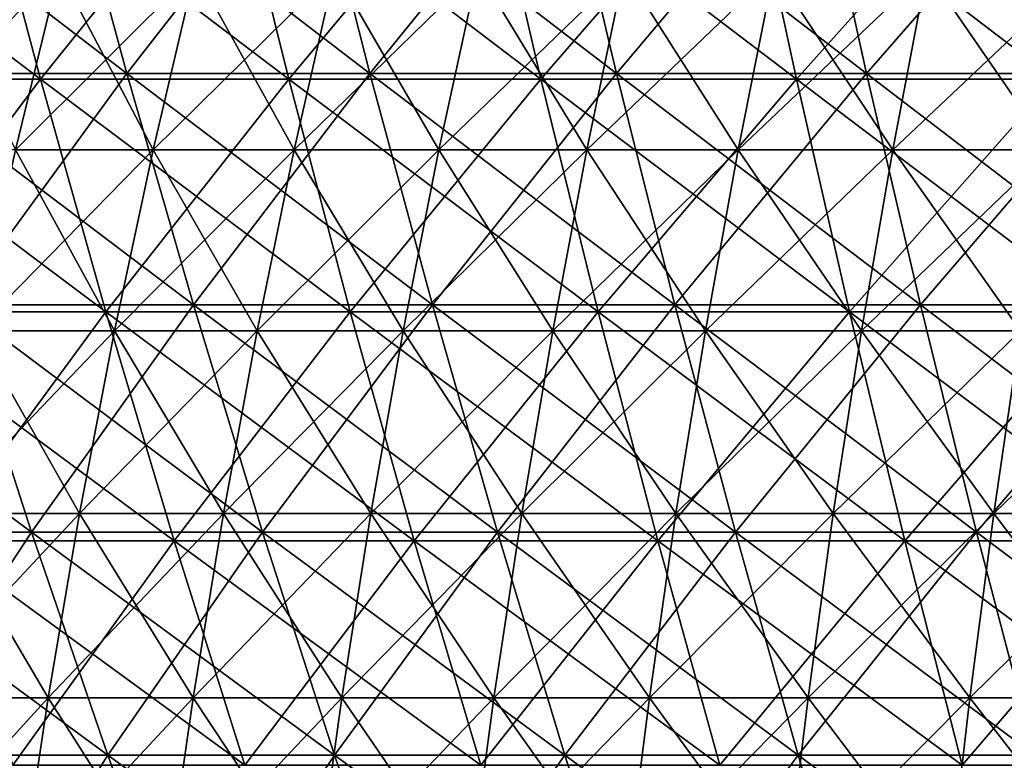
# Model space of a CAD drawing. Header units: millimetres. Extents: x -125 to 125, y -45 to 4025.
# Tile 346 of 656: x -47.73 to -36.01, y 3951.51 to 3960.33. Entities that reach past the tile are written whole.
import ezdxf

# ---------------------------------------------------------------- set-up
doc = ezdxf.new("R2010")
doc.units = ezdxf.units.MM
doc.header["$LTSCALE"] = 6.999206
for name, color, linetype in [('21', 7, 'CONTINUOUS'), ('22', 7, 'CONTINUOUS'), ('23', 7, 'CONTINUOUS'), ('24', 7, 'CONTINUOUS'), ('26', 7, 'CONTINUOUS'), ('27', 7, 'CONTINUOUS')]:
    doc.layers.add(name, color=color, linetype=linetype)

msp = doc.modelspace()

# ---------------------------------------------------------------- linework, layer by layer
at = {"layer": '21', "color": 7, "linetype": 'CONTINUOUS'}
for points in [[(-50.402, 3959.619, 93.861), (-47.488, 3959.619, 95.369), (-51.196, 3962.434, 95.339), (-50.402, 3959.619, 93.861)], [(-51.196, 3962.434, 95.339), (-47.488, 3959.619, 95.369), (-48.235, 3962.434, 96.87), (-51.196, 3962.434, 95.339)], [(-47.488, 3959.619, 95.369), (-44.529, 3959.619, 96.786), (-48.235, 3962.434, 96.87), (-47.488, 3959.619, 95.369)], [(-48.235, 3962.434, 96.87), (-44.529, 3959.619, 96.786), (-45.229, 3962.434, 98.309), (-48.235, 3962.434, 96.87)], [(-44.529, 3959.619, 96.786), (-41.527, 3959.619, 98.111), (-45.229, 3962.434, 98.309), (-44.529, 3959.619, 96.786)], [(-45.229, 3962.434, 98.309), (-41.527, 3959.619, 98.111), (-42.181, 3962.434, 99.656), (-45.229, 3962.434, 98.309)], [(-41.527, 3959.619, 98.111), (-38.486, 3959.619, 99.344), (-42.181, 3962.434, 99.656), (-41.527, 3959.619, 98.111)], [(-42.181, 3962.434, 99.656), (-38.486, 3959.619, 99.344), (-39.092, 3962.434, 100.907), (-42.181, 3962.434, 99.656)], [(-38.486, 3959.619, 99.344), (-35.408, 3959.619, 100.482), (-39.092, 3962.434, 100.907), (-38.486, 3959.619, 99.344)], [(-39.092, 3962.434, 100.907), (-35.408, 3959.619, 100.482), (-35.966, 3962.434, 102.063), (-39.092, 3962.434, 100.907)], [(-49.574, 3956.849, 92.319), (-46.708, 3956.849, 93.802), (-50.402, 3959.619, 93.861), (-49.574, 3956.849, 92.319)], [(-50.402, 3959.619, 93.861), (-46.708, 3956.849, 93.802), (-47.488, 3959.619, 95.369), (-50.402, 3959.619, 93.861)], [(-46.708, 3956.849, 93.802), (-43.797, 3956.849, 95.196), (-47.488, 3959.619, 95.369), (-46.708, 3956.849, 93.802)], [(-47.488, 3959.619, 95.369), (-43.797, 3956.849, 95.196), (-44.529, 3959.619, 96.786), (-47.488, 3959.619, 95.369)], [(-43.797, 3956.849, 95.196), (-40.845, 3956.849, 96.5), (-44.529, 3959.619, 96.786), (-43.797, 3956.849, 95.196)], [(-44.529, 3959.619, 96.786), (-40.845, 3956.849, 96.5), (-41.527, 3959.619, 98.111), (-44.529, 3959.619, 96.786)], [(-40.845, 3956.849, 96.5), (-37.854, 3956.849, 97.712), (-41.527, 3959.619, 98.111), (-40.845, 3956.849, 96.5)], [(-41.527, 3959.619, 98.111), (-37.854, 3956.849, 97.712), (-38.486, 3959.619, 99.344), (-41.527, 3959.619, 98.111)], [(-37.854, 3956.849, 97.712), (-34.827, 3956.849, 98.831), (-38.486, 3959.619, 99.344), (-37.854, 3956.849, 97.712)], [(-38.486, 3959.619, 99.344), (-34.827, 3956.849, 98.831), (-35.408, 3959.619, 100.482), (-38.486, 3959.619, 99.344)], [(-48.712, 3954.126, 90.714), (-45.896, 3954.126, 92.171), (-49.574, 3956.849, 92.319), (-48.712, 3954.126, 90.714)], [(-49.574, 3956.849, 92.319), (-45.896, 3954.126, 92.171), (-46.708, 3956.849, 93.802), (-49.574, 3956.849, 92.319)], [(-45.896, 3954.126, 92.171), (-43.036, 3954.126, 93.541), (-46.708, 3956.849, 93.802), (-45.896, 3954.126, 92.171)], [(-46.708, 3956.849, 93.802), (-43.036, 3954.126, 93.541), (-43.797, 3956.849, 95.196), (-46.708, 3956.849, 93.802)], [(-43.036, 3954.126, 93.541), (-40.135, 3954.126, 94.822), (-43.797, 3956.849, 95.196), (-43.036, 3954.126, 93.541)], [(-43.797, 3956.849, 95.196), (-40.135, 3954.126, 94.822), (-40.845, 3956.849, 96.5), (-43.797, 3956.849, 95.196)], [(-40.135, 3954.126, 94.822), (-37.195, 3954.126, 96.012), (-40.845, 3956.849, 96.5), (-40.135, 3954.126, 94.822)], [(-40.845, 3956.849, 96.5), (-37.195, 3954.126, 96.012), (-37.854, 3956.849, 97.712), (-40.845, 3956.849, 96.5)], [(-37.195, 3954.126, 96.012), (-34.221, 3954.126, 97.112), (-37.854, 3956.849, 97.712), (-37.195, 3954.126, 96.012)], [(-37.854, 3956.849, 97.712), (-34.221, 3954.126, 97.112), (-34.827, 3956.849, 98.831), (-37.854, 3956.849, 97.712)], [(-47.817, 3951.452, 89.046), (-45.052, 3951.452, 90.476), (-48.712, 3954.126, 90.714), (-47.817, 3951.452, 89.046)], [(-48.712, 3954.126, 90.714), (-45.052, 3951.452, 90.476), (-45.896, 3954.126, 92.171), (-48.712, 3954.126, 90.714)], [(-45.052, 3951.452, 90.476), (-42.244, 3951.452, 91.821), (-45.896, 3954.126, 92.171), (-45.052, 3951.452, 90.476)], [(-45.896, 3954.126, 92.171), (-42.244, 3951.452, 91.821), (-43.036, 3954.126, 93.541), (-45.896, 3954.126, 92.171)], [(-42.244, 3951.452, 91.821), (-39.397, 3951.452, 93.078), (-43.036, 3954.126, 93.541), (-42.244, 3951.452, 91.821)], [(-43.036, 3954.126, 93.541), (-39.397, 3951.452, 93.078), (-40.135, 3954.126, 94.822), (-43.036, 3954.126, 93.541)], [(-39.397, 3951.452, 93.078), (-36.512, 3951.452, 94.247), (-40.135, 3954.126, 94.822), (-39.397, 3951.452, 93.078)], [(-40.135, 3954.126, 94.822), (-36.512, 3951.452, 94.247), (-37.195, 3954.126, 96.012), (-40.135, 3954.126, 94.822)], [(-36.512, 3951.452, 94.247), (-33.592, 3951.452, 95.327), (-37.195, 3954.126, 96.012), (-36.512, 3951.452, 94.247)], [(-37.195, 3954.126, 96.012), (-33.592, 3951.452, 95.327), (-34.221, 3954.126, 97.112), (-37.195, 3954.126, 96.012)]]:
    msp.add_3dface(points, dxfattribs=at)
at = {"layer": '22', "color": 7, "linetype": 'CONTINUOUS'}
for points in [[(-47.488, 3959.619, -95.369), (-50.402, 3959.619, -93.861), (-48.235, 3962.434, -96.87), (-47.488, 3959.619, -95.369)], [(-45.229, 3962.434, -98.309), (-47.488, 3959.619, -95.369), (-48.235, 3962.434, -96.87), (-45.229, 3962.434, -98.309)], [(-44.529, 3959.619, -96.786), (-47.488, 3959.619, -95.369), (-45.229, 3962.434, -98.309), (-44.529, 3959.619, -96.786)], [(-42.181, 3962.434, -99.656), (-44.529, 3959.619, -96.786), (-45.229, 3962.434, -98.309), (-42.181, 3962.434, -99.656)], [(-41.527, 3959.619, -98.111), (-44.529, 3959.619, -96.786), (-42.181, 3962.434, -99.656), (-41.527, 3959.619, -98.111)], [(-39.092, 3962.434, -100.907), (-41.527, 3959.619, -98.111), (-42.181, 3962.434, -99.656), (-39.092, 3962.434, -100.907)], [(-38.486, 3959.619, -99.344), (-41.527, 3959.619, -98.111), (-39.092, 3962.434, -100.907), (-38.486, 3959.619, -99.344)], [(-35.966, 3962.434, -102.063), (-38.486, 3959.619, -99.344), (-39.092, 3962.434, -100.907), (-35.966, 3962.434, -102.063)], [(-35.408, 3959.619, -100.482), (-38.486, 3959.619, -99.344), (-35.966, 3962.434, -102.063), (-35.408, 3959.619, -100.482)], [(-47.488, 3959.619, -95.369), (-49.574, 3956.849, -92.319), (-50.402, 3959.619, -93.861), (-47.488, 3959.619, -95.369)], [(-46.708, 3956.849, -93.802), (-49.574, 3956.849, -92.319), (-47.488, 3959.619, -95.369), (-46.708, 3956.849, -93.802)], [(-44.529, 3959.619, -96.786), (-46.708, 3956.849, -93.802), (-47.488, 3959.619, -95.369), (-44.529, 3959.619, -96.786)], [(-43.797, 3956.849, -95.196), (-46.708, 3956.849, -93.802), (-44.529, 3959.619, -96.786), (-43.797, 3956.849, -95.196)], [(-41.527, 3959.619, -98.111), (-43.797, 3956.849, -95.196), (-44.529, 3959.619, -96.786), (-41.527, 3959.619, -98.111)], [(-40.845, 3956.849, -96.5), (-43.797, 3956.849, -95.196), (-41.527, 3959.619, -98.111), (-40.845, 3956.849, -96.5)], [(-38.486, 3959.619, -99.344), (-40.845, 3956.849, -96.5), (-41.527, 3959.619, -98.111), (-38.486, 3959.619, -99.344)], [(-37.854, 3956.849, -97.712), (-40.845, 3956.849, -96.5), (-38.486, 3959.619, -99.344), (-37.854, 3956.849, -97.712)], [(-35.408, 3959.619, -100.482), (-37.854, 3956.849, -97.712), (-38.486, 3959.619, -99.344), (-35.408, 3959.619, -100.482)], [(-34.827, 3956.849, -98.831), (-37.854, 3956.849, -97.712), (-35.408, 3959.619, -100.482), (-34.827, 3956.849, -98.831)], [(-46.708, 3956.849, -93.802), (-48.712, 3954.126, -90.714), (-49.574, 3956.849, -92.319), (-46.708, 3956.849, -93.802)], [(-45.896, 3954.126, -92.171), (-48.712, 3954.126, -90.714), (-46.708, 3956.849, -93.802), (-45.896, 3954.126, -92.171)], [(-43.797, 3956.849, -95.196), (-45.896, 3954.126, -92.171), (-46.708, 3956.849, -93.802), (-43.797, 3956.849, -95.196)], [(-43.036, 3954.126, -93.541), (-45.896, 3954.126, -92.171), (-43.797, 3956.849, -95.196), (-43.036, 3954.126, -93.541)], [(-40.845, 3956.849, -96.5), (-43.036, 3954.126, -93.541), (-43.797, 3956.849, -95.196), (-40.845, 3956.849, -96.5)], [(-40.135, 3954.126, -94.822), (-43.036, 3954.126, -93.541), (-40.845, 3956.849, -96.5), (-40.135, 3954.126, -94.822)], [(-37.854, 3956.849, -97.712), (-40.135, 3954.126, -94.822), (-40.845, 3956.849, -96.5), (-37.854, 3956.849, -97.712)], [(-37.195, 3954.126, -96.012), (-40.135, 3954.126, -94.822), (-37.854, 3956.849, -97.712), (-37.195, 3954.126, -96.012)], [(-34.827, 3956.849, -98.831), (-37.195, 3954.126, -96.012), (-37.854, 3956.849, -97.712), (-34.827, 3956.849, -98.831)], [(-34.221, 3954.126, -97.112), (-37.195, 3954.126, -96.012), (-34.827, 3956.849, -98.831), (-34.221, 3954.126, -97.112)], [(-45.896, 3954.126, -92.171), (-47.817, 3951.452, -89.046), (-48.712, 3954.126, -90.714), (-45.896, 3954.126, -92.171)], [(-45.052, 3951.452, -90.476), (-47.817, 3951.452, -89.046), (-45.896, 3954.126, -92.171), (-45.052, 3951.452, -90.476)], [(-43.036, 3954.126, -93.541), (-45.052, 3951.452, -90.476), (-45.896, 3954.126, -92.171), (-43.036, 3954.126, -93.541)], [(-42.244, 3951.452, -91.821), (-45.052, 3951.452, -90.476), (-43.036, 3954.126, -93.541), (-42.244, 3951.452, -91.821)], [(-40.135, 3954.126, -94.822), (-42.244, 3951.452, -91.821), (-43.036, 3954.126, -93.541), (-40.135, 3954.126, -94.822)], [(-39.397, 3951.452, -93.078), (-42.244, 3951.452, -91.821), (-40.135, 3954.126, -94.822), (-39.397, 3951.452, -93.078)], [(-37.195, 3954.126, -96.012), (-39.397, 3951.452, -93.078), (-40.135, 3954.126, -94.822), (-37.195, 3954.126, -96.012)], [(-36.512, 3951.452, -94.247), (-39.397, 3951.452, -93.078), (-37.195, 3954.126, -96.012), (-36.512, 3951.452, -94.247)], [(-34.221, 3954.126, -97.112), (-36.512, 3951.452, -94.247), (-37.195, 3954.126, -96.012), (-34.221, 3954.126, -97.112)], [(-33.592, 3951.452, -95.327), (-36.512, 3951.452, -94.247), (-34.221, 3954.126, -97.112), (-33.592, 3951.452, -95.327)]]:
    msp.add_3dface(points, dxfattribs=at)
at = {"layer": '23', "color": 7, "linetype": 'CONTINUOUS'}
for points in [[(-49.309, 3959.688, -91.826), (-46.458, 3959.688, -93.301), (-50.115, 3962.489, -93.327), (-49.309, 3959.688, -91.826)], [(-50.115, 3962.489, -93.327), (-46.458, 3959.688, -93.301), (-47.218, 3962.489, -94.826), (-50.115, 3962.489, -93.327)], [(-46.458, 3959.688, -93.301), (-43.563, 3959.688, -94.687), (-47.218, 3962.489, -94.826), (-46.458, 3959.688, -93.301)], [(-47.218, 3962.489, -94.826), (-43.563, 3959.688, -94.687), (-44.275, 3962.489, -96.235), (-47.218, 3962.489, -94.826)], [(-43.563, 3959.688, -94.687), (-40.626, 3959.688, -95.984), (-44.275, 3962.489, -96.235), (-43.563, 3959.688, -94.687)], [(-44.275, 3962.489, -96.235), (-40.626, 3959.688, -95.984), (-41.291, 3962.489, -97.553), (-44.275, 3962.489, -96.235)], [(-40.626, 3959.688, -95.984), (-37.651, 3959.688, -97.189), (-41.291, 3962.489, -97.553), (-40.626, 3959.688, -95.984)], [(-41.291, 3962.489, -97.553), (-37.651, 3959.688, -97.189), (-38.267, 3962.489, -98.778), (-41.291, 3962.489, -97.553)], [(-37.651, 3959.688, -97.189), (-34.641, 3959.688, -98.303), (-38.267, 3962.489, -98.778), (-37.651, 3959.688, -97.189)], [(-38.267, 3962.489, -98.778), (-34.641, 3959.688, -98.303), (-35.207, 3962.489, -99.91), (-38.267, 3962.489, -98.778)], [(-48.468, 3956.933, -90.259), (-45.666, 3956.933, -91.709), (-49.309, 3959.688, -91.826), (-48.468, 3956.933, -90.259)], [(-49.309, 3959.688, -91.826), (-45.666, 3956.933, -91.709), (-46.458, 3959.688, -93.301), (-49.309, 3959.688, -91.826)], [(-45.666, 3956.933, -91.709), (-42.82, 3956.933, -93.072), (-46.458, 3959.688, -93.301), (-45.666, 3956.933, -91.709)], [(-46.458, 3959.688, -93.301), (-42.82, 3956.933, -93.072), (-43.563, 3959.688, -94.687), (-46.458, 3959.688, -93.301)], [(-42.82, 3956.933, -93.072), (-39.933, 3956.933, -94.346), (-43.563, 3959.688, -94.687), (-42.82, 3956.933, -93.072)], [(-43.563, 3959.688, -94.687), (-39.933, 3956.933, -94.346), (-40.626, 3959.688, -95.984), (-43.563, 3959.688, -94.687)], [(-39.933, 3956.933, -94.346), (-37.009, 3956.933, -95.531), (-40.626, 3959.688, -95.984), (-39.933, 3956.933, -94.346)], [(-40.626, 3959.688, -95.984), (-37.009, 3956.933, -95.531), (-37.651, 3959.688, -97.189), (-40.626, 3959.688, -95.984)], [(-37.009, 3956.933, -95.531), (-34.05, 3956.933, -96.626), (-37.651, 3959.688, -97.189), (-37.009, 3956.933, -95.531)], [(-37.651, 3959.688, -97.189), (-34.05, 3956.933, -96.626), (-34.641, 3959.688, -98.303), (-37.651, 3959.688, -97.189)], [(-50.3, 3954.227, -87.121), (-47.593, 3954.227, -88.629), (-51.225, 3956.933, -88.724), (-50.3, 3954.227, -87.121)], [(-51.225, 3956.933, -88.724), (-47.593, 3954.227, -88.629), (-48.468, 3956.933, -90.259), (-51.225, 3956.933, -88.724)], [(-47.593, 3954.227, -88.629), (-44.841, 3954.227, -90.053), (-48.468, 3956.933, -90.259), (-47.593, 3954.227, -88.629)], [(-48.468, 3956.933, -90.259), (-44.841, 3954.227, -90.053), (-45.666, 3956.933, -91.709), (-48.468, 3956.933, -90.259)], [(-44.841, 3954.227, -90.053), (-42.046, 3954.227, -91.391), (-45.666, 3956.933, -91.709), (-44.841, 3954.227, -90.053)], [(-45.666, 3956.933, -91.709), (-42.046, 3954.227, -91.391), (-42.82, 3956.933, -93.072), (-45.666, 3956.933, -91.709)], [(-42.046, 3954.227, -91.391), (-39.212, 3954.227, -92.642), (-42.82, 3956.933, -93.072), (-42.046, 3954.227, -91.391)], [(-42.82, 3956.933, -93.072), (-39.212, 3954.227, -92.642), (-39.933, 3956.933, -94.346), (-42.82, 3956.933, -93.072)], [(-39.212, 3954.227, -92.642), (-36.341, 3954.227, -93.806), (-39.933, 3956.933, -94.346), (-39.212, 3954.227, -92.642)], [(-39.933, 3956.933, -94.346), (-36.341, 3954.227, -93.806), (-37.009, 3956.933, -95.531), (-39.933, 3956.933, -94.346)], [(-36.341, 3954.227, -93.806), (-33.435, 3954.227, -94.88), (-37.009, 3956.933, -95.531), (-36.341, 3954.227, -93.806)], [(-37.009, 3956.933, -95.531), (-33.435, 3954.227, -94.88), (-34.05, 3956.933, -96.626), (-37.009, 3956.933, -95.531)], [(-49.338, 3951.571, -85.457), (-46.683, 3951.571, -86.936), (-50.3, 3954.227, -87.121), (-49.338, 3951.571, -85.457)], [(-50.3, 3954.227, -87.121), (-46.683, 3951.571, -86.936), (-47.593, 3954.227, -88.629), (-50.3, 3954.227, -87.121)], [(-46.683, 3951.571, -86.936), (-43.984, 3951.571, -88.332), (-47.593, 3954.227, -88.629), (-46.683, 3951.571, -86.936)], [(-47.593, 3954.227, -88.629), (-43.984, 3951.571, -88.332), (-44.841, 3954.227, -90.053), (-47.593, 3954.227, -88.629)], [(-43.984, 3951.571, -88.332), (-41.243, 3951.571, -89.645), (-44.841, 3954.227, -90.053), (-43.984, 3951.571, -88.332)], [(-44.841, 3954.227, -90.053), (-41.243, 3951.571, -89.645), (-42.046, 3954.227, -91.391), (-44.841, 3954.227, -90.053)], [(-41.243, 3951.571, -89.645), (-38.463, 3951.571, -90.872), (-42.046, 3954.227, -91.391), (-41.243, 3951.571, -89.645)], [(-42.046, 3954.227, -91.391), (-38.463, 3951.571, -90.872), (-39.212, 3954.227, -92.642), (-42.046, 3954.227, -91.391)], [(-38.463, 3951.571, -90.872), (-35.646, 3951.571, -92.013), (-39.212, 3954.227, -92.642), (-38.463, 3951.571, -90.872)], [(-39.212, 3954.227, -92.642), (-35.646, 3951.571, -92.013), (-36.341, 3954.227, -93.806), (-39.212, 3954.227, -92.642)], [(-35.646, 3951.571, -92.013), (-32.796, 3951.571, -93.068), (-36.341, 3954.227, -93.806), (-35.646, 3951.571, -92.013)], [(-36.341, 3954.227, -93.806), (-32.796, 3951.571, -93.068), (-33.435, 3954.227, -94.88), (-36.341, 3954.227, -93.806)], [(-48.342, 3948.967, -83.731), (-45.741, 3948.967, -85.18), (-49.338, 3951.571, -85.457), (-48.342, 3948.967, -83.731)], [(-49.338, 3951.571, -85.457), (-45.741, 3948.967, -85.18), (-46.683, 3951.571, -86.936), (-49.338, 3951.571, -85.457)], [(-45.741, 3948.967, -85.18), (-43.096, 3948.967, -86.549), (-46.683, 3951.571, -86.936), (-45.741, 3948.967, -85.18)], [(-46.683, 3951.571, -86.936), (-43.096, 3948.967, -86.549), (-43.984, 3951.571, -88.332), (-46.683, 3951.571, -86.936)], [(-43.096, 3948.967, -86.549), (-40.41, 3948.967, -87.835), (-43.984, 3951.571, -88.332), (-43.096, 3948.967, -86.549)], [(-43.984, 3951.571, -88.332), (-40.41, 3948.967, -87.835), (-41.243, 3951.571, -89.645), (-43.984, 3951.571, -88.332)], [(-40.41, 3948.967, -87.835), (-37.686, 3948.967, -89.037), (-41.243, 3951.571, -89.645), (-40.41, 3948.967, -87.835)], [(-41.243, 3951.571, -89.645), (-37.686, 3948.967, -89.037), (-38.463, 3951.571, -90.872), (-41.243, 3951.571, -89.645)], [(-37.686, 3948.967, -89.037), (-34.927, 3948.967, -90.156), (-38.463, 3951.571, -90.872), (-37.686, 3948.967, -89.037)], [(-38.463, 3951.571, -90.872), (-34.927, 3948.967, -90.156), (-35.646, 3951.571, -92.013), (-38.463, 3951.571, -90.872)]]:
    msp.add_3dface(points, dxfattribs=at)
at = {"layer": '24', "color": 7, "linetype": 'CONTINUOUS'}
for points in [[(-47.218, 3962.489, 94.826), (-49.309, 3959.688, 91.826), (-50.115, 3962.489, 93.327), (-47.218, 3962.489, 94.826)], [(-46.458, 3959.688, 93.301), (-49.309, 3959.688, 91.826), (-47.218, 3962.489, 94.826), (-46.458, 3959.688, 93.301)], [(-44.275, 3962.489, 96.235), (-46.458, 3959.688, 93.301), (-47.218, 3962.489, 94.826), (-44.275, 3962.489, 96.235)], [(-43.563, 3959.688, 94.687), (-46.458, 3959.688, 93.301), (-44.275, 3962.489, 96.235), (-43.563, 3959.688, 94.687)], [(-41.291, 3962.489, 97.553), (-43.563, 3959.688, 94.687), (-44.275, 3962.489, 96.235), (-41.291, 3962.489, 97.553)], [(-40.626, 3959.688, 95.984), (-43.563, 3959.688, 94.687), (-41.291, 3962.489, 97.553), (-40.626, 3959.688, 95.984)], [(-38.267, 3962.489, 98.778), (-40.626, 3959.688, 95.984), (-41.291, 3962.489, 97.553), (-38.267, 3962.489, 98.778)], [(-37.651, 3959.688, 97.189), (-40.626, 3959.688, 95.984), (-38.267, 3962.489, 98.778), (-37.651, 3959.688, 97.189)], [(-35.207, 3962.489, 99.91), (-37.651, 3959.688, 97.189), (-38.267, 3962.489, 98.778), (-35.207, 3962.489, 99.91)], [(-34.641, 3959.688, 98.303), (-37.651, 3959.688, 97.189), (-35.207, 3962.489, 99.91), (-34.641, 3959.688, 98.303)], [(-46.458, 3959.688, 93.301), (-48.468, 3956.933, 90.259), (-49.309, 3959.688, 91.826), (-46.458, 3959.688, 93.301)], [(-45.666, 3956.933, 91.709), (-48.468, 3956.933, 90.259), (-46.458, 3959.688, 93.301), (-45.666, 3956.933, 91.709)], [(-43.563, 3959.688, 94.687), (-45.666, 3956.933, 91.709), (-46.458, 3959.688, 93.301), (-43.563, 3959.688, 94.687)], [(-42.82, 3956.933, 93.072), (-45.666, 3956.933, 91.709), (-43.563, 3959.688, 94.687), (-42.82, 3956.933, 93.072)], [(-40.626, 3959.688, 95.984), (-42.82, 3956.933, 93.072), (-43.563, 3959.688, 94.687), (-40.626, 3959.688, 95.984)], [(-39.933, 3956.933, 94.346), (-42.82, 3956.933, 93.072), (-40.626, 3959.688, 95.984), (-39.933, 3956.933, 94.346)], [(-37.651, 3959.688, 97.189), (-39.933, 3956.933, 94.346), (-40.626, 3959.688, 95.984), (-37.651, 3959.688, 97.189)], [(-37.009, 3956.933, 95.531), (-39.933, 3956.933, 94.346), (-37.651, 3959.688, 97.189), (-37.009, 3956.933, 95.531)], [(-34.641, 3959.688, 98.303), (-37.009, 3956.933, 95.531), (-37.651, 3959.688, 97.189), (-34.641, 3959.688, 98.303)], [(-34.05, 3956.933, 96.626), (-37.009, 3956.933, 95.531), (-34.641, 3959.688, 98.303), (-34.05, 3956.933, 96.626)], [(-47.593, 3954.227, 88.629), (-50.3, 3954.227, 87.121), (-48.468, 3956.933, 90.259), (-47.593, 3954.227, 88.629)], [(-45.666, 3956.933, 91.709), (-47.593, 3954.227, 88.629), (-48.468, 3956.933, 90.259), (-45.666, 3956.933, 91.709)], [(-44.841, 3954.227, 90.053), (-47.593, 3954.227, 88.629), (-45.666, 3956.933, 91.709), (-44.841, 3954.227, 90.053)], [(-42.82, 3956.933, 93.072), (-44.841, 3954.227, 90.053), (-45.666, 3956.933, 91.709), (-42.82, 3956.933, 93.072)], [(-42.046, 3954.227, 91.391), (-44.841, 3954.227, 90.053), (-42.82, 3956.933, 93.072), (-42.046, 3954.227, 91.391)], [(-39.933, 3956.933, 94.346), (-42.046, 3954.227, 91.391), (-42.82, 3956.933, 93.072), (-39.933, 3956.933, 94.346)], [(-39.212, 3954.227, 92.642), (-42.046, 3954.227, 91.391), (-39.933, 3956.933, 94.346), (-39.212, 3954.227, 92.642)], [(-37.009, 3956.933, 95.531), (-39.212, 3954.227, 92.642), (-39.933, 3956.933, 94.346), (-37.009, 3956.933, 95.531)], [(-36.341, 3954.227, 93.806), (-39.212, 3954.227, 92.642), (-37.009, 3956.933, 95.531), (-36.341, 3954.227, 93.806)], [(-34.05, 3956.933, 96.626), (-36.341, 3954.227, 93.806), (-37.009, 3956.933, 95.531), (-34.05, 3956.933, 96.626)], [(-33.435, 3954.227, 94.88), (-36.341, 3954.227, 93.806), (-34.05, 3956.933, 96.626), (-33.435, 3954.227, 94.88)], [(-47.593, 3954.227, 88.629), (-49.338, 3951.571, 85.457), (-50.3, 3954.227, 87.121), (-47.593, 3954.227, 88.629)], [(-46.683, 3951.571, 86.936), (-49.338, 3951.571, 85.457), (-47.593, 3954.227, 88.629), (-46.683, 3951.571, 86.936)], [(-44.841, 3954.227, 90.053), (-46.683, 3951.571, 86.936), (-47.593, 3954.227, 88.629), (-44.841, 3954.227, 90.053)], [(-43.984, 3951.571, 88.332), (-46.683, 3951.571, 86.936), (-44.841, 3954.227, 90.053), (-43.984, 3951.571, 88.332)], [(-42.046, 3954.227, 91.391), (-43.984, 3951.571, 88.332), (-44.841, 3954.227, 90.053), (-42.046, 3954.227, 91.391)], [(-41.243, 3951.571, 89.645), (-43.984, 3951.571, 88.332), (-42.046, 3954.227, 91.391), (-41.243, 3951.571, 89.645)], [(-39.212, 3954.227, 92.642), (-41.243, 3951.571, 89.645), (-42.046, 3954.227, 91.391), (-39.212, 3954.227, 92.642)], [(-38.463, 3951.571, 90.872), (-41.243, 3951.571, 89.645), (-39.212, 3954.227, 92.642), (-38.463, 3951.571, 90.872)], [(-36.341, 3954.227, 93.806), (-38.463, 3951.571, 90.872), (-39.212, 3954.227, 92.642), (-36.341, 3954.227, 93.806)], [(-35.646, 3951.571, 92.013), (-38.463, 3951.571, 90.872), (-36.341, 3954.227, 93.806), (-35.646, 3951.571, 92.013)], [(-33.435, 3954.227, 94.88), (-35.646, 3951.571, 92.013), (-36.341, 3954.227, 93.806), (-33.435, 3954.227, 94.88)], [(-46.683, 3951.571, 86.936), (-48.342, 3948.967, 83.731), (-49.338, 3951.571, 85.457), (-46.683, 3951.571, 86.936)], [(-45.741, 3948.967, 85.18), (-48.342, 3948.967, 83.731), (-46.683, 3951.571, 86.936), (-45.741, 3948.967, 85.18)], [(-43.984, 3951.571, 88.332), (-45.741, 3948.967, 85.18), (-46.683, 3951.571, 86.936), (-43.984, 3951.571, 88.332)], [(-43.096, 3948.967, 86.549), (-45.741, 3948.967, 85.18), (-43.984, 3951.571, 88.332), (-43.096, 3948.967, 86.549)], [(-41.243, 3951.571, 89.645), (-43.096, 3948.967, 86.549), (-43.984, 3951.571, 88.332), (-41.243, 3951.571, 89.645)], [(-40.41, 3948.967, 87.835), (-43.096, 3948.967, 86.549), (-41.243, 3951.571, 89.645), (-40.41, 3948.967, 87.835)], [(-38.463, 3951.571, 90.872), (-40.41, 3948.967, 87.835), (-41.243, 3951.571, 89.645), (-38.463, 3951.571, 90.872)], [(-37.686, 3948.967, 89.037), (-40.41, 3948.967, 87.835), (-38.463, 3951.571, 90.872), (-37.686, 3948.967, 89.037)], [(-35.646, 3951.571, 92.013), (-37.686, 3948.967, 89.037), (-38.463, 3951.571, 90.872), (-35.646, 3951.571, 92.013)], [(-34.927, 3948.967, 90.156), (-37.686, 3948.967, 89.037), (-35.646, 3951.571, 92.013), (-34.927, 3948.967, 90.156)]]:
    msp.add_3dface(points, dxfattribs=at)
at = {"layer": '26', "color": 7, "linetype": 'CONTINUOUS'}
for points in [[(-48.839, 3960.913, 50.367), (-47.783, 3958.78, 52.416), (-47.265, 3960.913, 51.847), (-48.839, 3960.913, 50.367)], [(-47.783, 3958.78, 52.416), (-46.146, 3958.78, 53.862), (-47.265, 3960.913, 51.847), (-47.783, 3958.78, 52.416)], [(-47.265, 3960.913, 51.847), (-46.146, 3958.78, 53.862), (-45.646, 3960.913, 53.278), (-47.265, 3960.913, 51.847)], [(-46.146, 3958.78, 53.862), (-44.466, 3958.78, 55.258), (-45.646, 3960.913, 53.278), (-46.146, 3958.78, 53.862)], [(-45.646, 3960.913, 53.278), (-44.466, 3958.78, 55.258), (-43.983, 3960.913, 54.658), (-45.646, 3960.913, 53.278)], [(-44.466, 3958.78, 55.258), (-42.743, 3958.78, 56.601), (-43.983, 3960.913, 54.658), (-44.466, 3958.78, 55.258)], [(-43.983, 3960.913, 54.658), (-42.743, 3958.78, 56.601), (-42.279, 3960.913, 55.987), (-43.983, 3960.913, 54.658)], [(-42.743, 3958.78, 56.601), (-40.98, 3958.78, 57.89), (-42.279, 3960.913, 55.987), (-42.743, 3958.78, 56.601)], [(-42.279, 3960.913, 55.987), (-40.98, 3958.78, 57.89), (-40.535, 3960.913, 57.262), (-42.279, 3960.913, 55.987)], [(-40.98, 3958.78, 57.89), (-39.178, 3958.78, 59.125), (-40.535, 3960.913, 57.262), (-40.98, 3958.78, 57.89)], [(-40.535, 3960.913, 57.262), (-39.178, 3958.78, 59.125), (-38.753, 3960.913, 58.483), (-40.535, 3960.913, 57.262)], [(-39.178, 3958.78, 59.125), (-37.338, 3958.78, 60.303), (-38.753, 3960.913, 58.483), (-39.178, 3958.78, 59.125)], [(-38.753, 3960.913, 58.483), (-37.338, 3958.78, 60.303), (-36.933, 3960.913, 59.649), (-38.753, 3960.913, 58.483)], [(-37.338, 3958.78, 60.303), (-35.463, 3958.78, 61.425), (-36.933, 3960.913, 59.649), (-37.338, 3958.78, 60.303)], [(-36.933, 3960.913, 59.649), (-35.463, 3958.78, 61.425), (-35.079, 3960.913, 60.758), (-36.933, 3960.913, 59.649)], [(-48.258, 3956.624, 52.936), (-46.605, 3956.624, 54.397), (-47.783, 3958.78, 52.416), (-48.258, 3956.624, 52.936)], [(-47.783, 3958.78, 52.416), (-46.605, 3956.624, 54.397), (-46.146, 3958.78, 53.862), (-47.783, 3958.78, 52.416)], [(-46.605, 3956.624, 54.397), (-44.908, 3956.624, 55.807), (-46.146, 3958.78, 53.862), (-46.605, 3956.624, 54.397)], [(-46.146, 3958.78, 53.862), (-44.908, 3956.624, 55.807), (-44.466, 3958.78, 55.258), (-46.146, 3958.78, 53.862)], [(-44.908, 3956.624, 55.807), (-43.168, 3956.624, 57.163), (-44.466, 3958.78, 55.258), (-44.908, 3956.624, 55.807)], [(-44.466, 3958.78, 55.258), (-43.168, 3956.624, 57.163), (-42.743, 3958.78, 56.601), (-44.466, 3958.78, 55.258)], [(-43.168, 3956.624, 57.163), (-41.387, 3956.624, 58.466), (-42.743, 3958.78, 56.601), (-43.168, 3956.624, 57.163)], [(-42.743, 3958.78, 56.601), (-41.387, 3956.624, 58.466), (-40.98, 3958.78, 57.89), (-42.743, 3958.78, 56.601)], [(-41.387, 3956.624, 58.466), (-39.567, 3956.624, 59.712), (-40.98, 3958.78, 57.89), (-41.387, 3956.624, 58.466)], [(-40.98, 3958.78, 57.89), (-39.567, 3956.624, 59.712), (-39.178, 3958.78, 59.125), (-40.98, 3958.78, 57.89)], [(-39.567, 3956.624, 59.712), (-37.709, 3956.624, 60.902), (-39.178, 3958.78, 59.125), (-39.567, 3956.624, 59.712)], [(-39.178, 3958.78, 59.125), (-37.709, 3956.624, 60.902), (-37.338, 3958.78, 60.303), (-39.178, 3958.78, 59.125)], [(-37.709, 3956.624, 60.902), (-35.816, 3956.624, 62.035), (-37.338, 3958.78, 60.303), (-37.709, 3956.624, 60.902)], [(-37.338, 3958.78, 60.303), (-35.816, 3956.624, 62.035), (-35.463, 3958.78, 61.425), (-37.338, 3958.78, 60.303)], [(-48.689, 3954.448, 53.409), (-47.021, 3954.448, 54.883), (-48.258, 3956.624, 52.936), (-48.689, 3954.448, 53.409)], [(-48.258, 3956.624, 52.936), (-47.021, 3954.448, 54.883), (-46.605, 3956.624, 54.397), (-48.258, 3956.624, 52.936)], [(-47.021, 3954.448, 54.883), (-45.308, 3954.448, 56.305), (-46.605, 3956.624, 54.397), (-47.021, 3954.448, 54.883)], [(-46.605, 3956.624, 54.397), (-45.308, 3954.448, 56.305), (-44.908, 3956.624, 55.807), (-46.605, 3956.624, 54.397)], [(-45.308, 3954.448, 56.305), (-43.553, 3954.448, 57.673), (-44.908, 3956.624, 55.807), (-45.308, 3954.448, 56.305)], [(-44.908, 3956.624, 55.807), (-43.553, 3954.448, 57.673), (-43.168, 3956.624, 57.163), (-44.908, 3956.624, 55.807)], [(-43.553, 3954.448, 57.673), (-41.756, 3954.448, 58.987), (-43.168, 3956.624, 57.163), (-43.553, 3954.448, 57.673)], [(-43.168, 3956.624, 57.163), (-41.756, 3954.448, 58.987), (-41.387, 3956.624, 58.466), (-43.168, 3956.624, 57.163)], [(-41.756, 3954.448, 58.987), (-39.92, 3954.448, 60.245), (-41.387, 3956.624, 58.466), (-41.756, 3954.448, 58.987)], [(-41.387, 3956.624, 58.466), (-39.92, 3954.448, 60.245), (-39.567, 3956.624, 59.712), (-41.387, 3956.624, 58.466)], [(-39.92, 3954.448, 60.245), (-38.046, 3954.448, 61.446), (-39.567, 3956.624, 59.712), (-39.92, 3954.448, 60.245)], [(-39.567, 3956.624, 59.712), (-38.046, 3954.448, 61.446), (-37.709, 3956.624, 60.902), (-39.567, 3956.624, 59.712)], [(-38.046, 3954.448, 61.446), (-36.135, 3954.448, 62.588), (-37.709, 3956.624, 60.902), (-38.046, 3954.448, 61.446)], [(-37.709, 3956.624, 60.902), (-36.135, 3954.448, 62.588), (-35.816, 3956.624, 62.035), (-37.709, 3956.624, 60.902)], [(-36.135, 3954.448, 62.588), (-34.191, 3954.448, 63.671), (-35.816, 3956.624, 62.035), (-36.135, 3954.448, 62.588)], [(-49.075, 3952.254, 53.832), (-47.394, 3952.254, 55.318), (-48.689, 3954.448, 53.409), (-49.075, 3952.254, 53.832)], [(-48.689, 3954.448, 53.409), (-47.394, 3952.254, 55.318), (-47.021, 3954.448, 54.883), (-48.689, 3954.448, 53.409)], [(-47.394, 3952.254, 55.318), (-45.668, 3952.254, 56.751), (-47.021, 3954.448, 54.883), (-47.394, 3952.254, 55.318)], [(-47.021, 3954.448, 54.883), (-45.668, 3952.254, 56.751), (-45.308, 3954.448, 56.305), (-47.021, 3954.448, 54.883)], [(-45.668, 3952.254, 56.751), (-43.898, 3952.254, 58.131), (-45.308, 3954.448, 56.305), (-45.668, 3952.254, 56.751)], [(-45.308, 3954.448, 56.305), (-43.898, 3952.254, 58.131), (-43.553, 3954.448, 57.673), (-45.308, 3954.448, 56.305)], [(-43.898, 3952.254, 58.131), (-42.087, 3952.254, 59.455), (-43.553, 3954.448, 57.673), (-43.898, 3952.254, 58.131)], [(-43.553, 3954.448, 57.673), (-42.087, 3952.254, 59.455), (-41.756, 3954.448, 58.987), (-43.553, 3954.448, 57.673)], [(-42.087, 3952.254, 59.455), (-40.236, 3952.254, 60.723), (-41.756, 3954.448, 58.987), (-42.087, 3952.254, 59.455)], [(-41.756, 3954.448, 58.987), (-40.236, 3952.254, 60.723), (-39.92, 3954.448, 60.245), (-41.756, 3954.448, 58.987)], [(-40.236, 3952.254, 60.723), (-38.347, 3952.254, 61.933), (-39.92, 3954.448, 60.245), (-40.236, 3952.254, 60.723)], [(-39.92, 3954.448, 60.245), (-38.347, 3952.254, 61.933), (-38.046, 3954.448, 61.446), (-39.92, 3954.448, 60.245)], [(-38.347, 3952.254, 61.933), (-36.422, 3952.254, 63.085), (-38.046, 3954.448, 61.446), (-38.347, 3952.254, 61.933)], [(-38.046, 3954.448, 61.446), (-36.422, 3952.254, 63.085), (-36.135, 3954.448, 62.588), (-38.046, 3954.448, 61.446)], [(-36.422, 3952.254, 63.085), (-34.462, 3952.254, 64.176), (-36.135, 3954.448, 62.588), (-36.422, 3952.254, 63.085)], [(-36.135, 3954.448, 62.588), (-34.462, 3952.254, 64.176), (-34.191, 3954.448, 63.671), (-36.135, 3954.448, 62.588)], [(-49.416, 3950.044, 54.207), (-47.723, 3950.044, 55.703), (-49.075, 3952.254, 53.832), (-49.416, 3950.044, 54.207)], [(-49.075, 3952.254, 53.832), (-47.723, 3950.044, 55.703), (-47.394, 3952.254, 55.318), (-49.075, 3952.254, 53.832)], [(-47.723, 3950.044, 55.703), (-45.985, 3950.044, 57.146), (-47.394, 3952.254, 55.318), (-47.723, 3950.044, 55.703)], [(-47.394, 3952.254, 55.318), (-45.985, 3950.044, 57.146), (-45.668, 3952.254, 56.751), (-47.394, 3952.254, 55.318)], [(-45.985, 3950.044, 57.146), (-44.203, 3950.044, 58.535), (-45.668, 3952.254, 56.751), (-45.985, 3950.044, 57.146)], [(-45.668, 3952.254, 56.751), (-44.203, 3950.044, 58.535), (-43.898, 3952.254, 58.131), (-45.668, 3952.254, 56.751)], [(-44.203, 3950.044, 58.535), (-42.38, 3950.044, 59.868), (-43.898, 3952.254, 58.131), (-44.203, 3950.044, 58.535)], [(-43.898, 3952.254, 58.131), (-42.38, 3950.044, 59.868), (-42.087, 3952.254, 59.455), (-43.898, 3952.254, 58.131)], [(-42.38, 3950.044, 59.868), (-40.516, 3950.044, 61.145), (-42.087, 3952.254, 59.455), (-42.38, 3950.044, 59.868)], [(-42.087, 3952.254, 59.455), (-40.516, 3950.044, 61.145), (-40.236, 3952.254, 60.723), (-42.087, 3952.254, 59.455)], [(-40.516, 3950.044, 61.145), (-38.614, 3950.044, 62.364), (-40.236, 3952.254, 60.723), (-40.516, 3950.044, 61.145)], [(-40.236, 3952.254, 60.723), (-38.614, 3950.044, 62.364), (-38.347, 3952.254, 61.933), (-40.236, 3952.254, 60.723)], [(-38.614, 3950.044, 62.364), (-36.675, 3950.044, 63.523), (-38.347, 3952.254, 61.933), (-38.614, 3950.044, 62.364)], [(-38.347, 3952.254, 61.933), (-36.675, 3950.044, 63.523), (-36.422, 3952.254, 63.085), (-38.347, 3952.254, 61.933)], [(-36.675, 3950.044, 63.523), (-34.702, 3950.044, 64.623), (-36.422, 3952.254, 63.085), (-36.675, 3950.044, 63.523)], [(-36.422, 3952.254, 63.085), (-34.702, 3950.044, 64.623), (-34.462, 3952.254, 64.176), (-36.422, 3952.254, 63.085)]]:
    msp.add_3dface(points, dxfattribs=at)
at = {"layer": '27', "color": 7, "linetype": 'CONTINUOUS'}
for points in [[(-47.783, 3958.78, -52.416), (-49.375, 3958.78, -50.919), (-47.265, 3960.913, -51.847), (-47.783, 3958.78, -52.416)], [(-47.265, 3960.913, -51.847), (-49.375, 3958.78, -50.919), (-48.839, 3960.913, -50.367), (-47.265, 3960.913, -51.847)], [(-46.146, 3958.78, -53.862), (-47.783, 3958.78, -52.416), (-45.646, 3960.913, -53.278), (-46.146, 3958.78, -53.862)], [(-45.646, 3960.913, -53.278), (-47.783, 3958.78, -52.416), (-47.265, 3960.913, -51.847), (-45.646, 3960.913, -53.278)], [(-44.466, 3958.78, -55.258), (-46.146, 3958.78, -53.862), (-43.983, 3960.913, -54.658), (-44.466, 3958.78, -55.258)], [(-43.983, 3960.913, -54.658), (-46.146, 3958.78, -53.862), (-45.646, 3960.913, -53.278), (-43.983, 3960.913, -54.658)], [(-42.743, 3958.78, -56.601), (-44.466, 3958.78, -55.258), (-42.279, 3960.913, -55.987), (-42.743, 3958.78, -56.601)], [(-42.279, 3960.913, -55.987), (-44.466, 3958.78, -55.258), (-43.983, 3960.913, -54.658), (-42.279, 3960.913, -55.987)], [(-40.98, 3958.78, -57.89), (-42.743, 3958.78, -56.601), (-40.535, 3960.913, -57.262), (-40.98, 3958.78, -57.89)], [(-40.535, 3960.913, -57.262), (-42.743, 3958.78, -56.601), (-42.279, 3960.913, -55.987), (-40.535, 3960.913, -57.262)], [(-39.178, 3958.78, -59.125), (-40.98, 3958.78, -57.89), (-38.753, 3960.913, -58.483), (-39.178, 3958.78, -59.125)], [(-38.753, 3960.913, -58.483), (-40.98, 3958.78, -57.89), (-40.535, 3960.913, -57.262), (-38.753, 3960.913, -58.483)], [(-37.338, 3958.78, -60.303), (-39.178, 3958.78, -59.125), (-36.933, 3960.913, -59.649), (-37.338, 3958.78, -60.303)], [(-36.933, 3960.913, -59.649), (-39.178, 3958.78, -59.125), (-38.753, 3960.913, -58.483), (-36.933, 3960.913, -59.649)], [(-35.463, 3958.78, -61.425), (-37.338, 3958.78, -60.303), (-35.079, 3960.913, -60.758), (-35.463, 3958.78, -61.425)], [(-35.079, 3960.913, -60.758), (-37.338, 3958.78, -60.303), (-36.933, 3960.913, -59.649), (-35.079, 3960.913, -60.758)], [(-46.605, 3956.624, -54.397), (-48.258, 3956.624, -52.936), (-46.146, 3958.78, -53.862), (-46.605, 3956.624, -54.397)], [(-46.146, 3958.78, -53.862), (-48.258, 3956.624, -52.936), (-47.783, 3958.78, -52.416), (-46.146, 3958.78, -53.862)], [(-44.908, 3956.624, -55.807), (-46.605, 3956.624, -54.397), (-44.466, 3958.78, -55.258), (-44.908, 3956.624, -55.807)], [(-44.466, 3958.78, -55.258), (-46.605, 3956.624, -54.397), (-46.146, 3958.78, -53.862), (-44.466, 3958.78, -55.258)], [(-43.168, 3956.624, -57.163), (-44.908, 3956.624, -55.807), (-42.743, 3958.78, -56.601), (-43.168, 3956.624, -57.163)], [(-42.743, 3958.78, -56.601), (-44.908, 3956.624, -55.807), (-44.466, 3958.78, -55.258), (-42.743, 3958.78, -56.601)], [(-41.387, 3956.624, -58.466), (-43.168, 3956.624, -57.163), (-40.98, 3958.78, -57.89), (-41.387, 3956.624, -58.466)], [(-40.98, 3958.78, -57.89), (-43.168, 3956.624, -57.163), (-42.743, 3958.78, -56.601), (-40.98, 3958.78, -57.89)], [(-39.567, 3956.624, -59.712), (-41.387, 3956.624, -58.466), (-39.178, 3958.78, -59.125), (-39.567, 3956.624, -59.712)], [(-39.178, 3958.78, -59.125), (-41.387, 3956.624, -58.466), (-40.98, 3958.78, -57.89), (-39.178, 3958.78, -59.125)], [(-37.709, 3956.624, -60.902), (-39.567, 3956.624, -59.712), (-37.338, 3958.78, -60.303), (-37.709, 3956.624, -60.902)], [(-37.338, 3958.78, -60.303), (-39.567, 3956.624, -59.712), (-39.178, 3958.78, -59.125), (-37.338, 3958.78, -60.303)], [(-35.816, 3956.624, -62.035), (-37.709, 3956.624, -60.902), (-35.463, 3958.78, -61.425), (-35.816, 3956.624, -62.035)], [(-35.463, 3958.78, -61.425), (-37.709, 3956.624, -60.902), (-37.338, 3958.78, -60.303), (-35.463, 3958.78, -61.425)], [(-47.021, 3954.448, -54.883), (-48.689, 3954.448, -53.409), (-46.605, 3956.624, -54.397), (-47.021, 3954.448, -54.883)], [(-46.605, 3956.624, -54.397), (-48.689, 3954.448, -53.409), (-48.258, 3956.624, -52.936), (-46.605, 3956.624, -54.397)], [(-45.308, 3954.448, -56.305), (-47.021, 3954.448, -54.883), (-44.908, 3956.624, -55.807), (-45.308, 3954.448, -56.305)], [(-44.908, 3956.624, -55.807), (-47.021, 3954.448, -54.883), (-46.605, 3956.624, -54.397), (-44.908, 3956.624, -55.807)], [(-43.553, 3954.448, -57.673), (-45.308, 3954.448, -56.305), (-43.168, 3956.624, -57.163), (-43.553, 3954.448, -57.673)], [(-43.168, 3956.624, -57.163), (-45.308, 3954.448, -56.305), (-44.908, 3956.624, -55.807), (-43.168, 3956.624, -57.163)], [(-41.756, 3954.448, -58.987), (-43.553, 3954.448, -57.673), (-41.387, 3956.624, -58.466), (-41.756, 3954.448, -58.987)], [(-41.387, 3956.624, -58.466), (-43.553, 3954.448, -57.673), (-43.168, 3956.624, -57.163), (-41.387, 3956.624, -58.466)], [(-39.92, 3954.448, -60.245), (-41.756, 3954.448, -58.987), (-39.567, 3956.624, -59.712), (-39.92, 3954.448, -60.245)], [(-39.567, 3956.624, -59.712), (-41.756, 3954.448, -58.987), (-41.387, 3956.624, -58.466), (-39.567, 3956.624, -59.712)], [(-38.046, 3954.448, -61.446), (-39.92, 3954.448, -60.245), (-37.709, 3956.624, -60.902), (-38.046, 3954.448, -61.446)], [(-37.709, 3956.624, -60.902), (-39.92, 3954.448, -60.245), (-39.567, 3956.624, -59.712), (-37.709, 3956.624, -60.902)], [(-36.135, 3954.448, -62.588), (-38.046, 3954.448, -61.446), (-35.816, 3956.624, -62.035), (-36.135, 3954.448, -62.588)], [(-35.816, 3956.624, -62.035), (-38.046, 3954.448, -61.446), (-37.709, 3956.624, -60.902), (-35.816, 3956.624, -62.035)], [(-34.191, 3954.448, -63.671), (-36.135, 3954.448, -62.588), (-33.888, 3956.624, -63.108), (-34.191, 3954.448, -63.671)], [(-33.888, 3956.624, -63.108), (-36.135, 3954.448, -62.588), (-35.816, 3956.624, -62.035), (-33.888, 3956.624, -63.108)], [(-47.394, 3952.254, -55.318), (-49.075, 3952.254, -53.832), (-47.021, 3954.448, -54.883), (-47.394, 3952.254, -55.318)], [(-47.021, 3954.448, -54.883), (-49.075, 3952.254, -53.832), (-48.689, 3954.448, -53.409), (-47.021, 3954.448, -54.883)], [(-45.668, 3952.254, -56.751), (-47.394, 3952.254, -55.318), (-45.308, 3954.448, -56.305), (-45.668, 3952.254, -56.751)], [(-45.308, 3954.448, -56.305), (-47.394, 3952.254, -55.318), (-47.021, 3954.448, -54.883), (-45.308, 3954.448, -56.305)], [(-43.898, 3952.254, -58.131), (-45.668, 3952.254, -56.751), (-43.553, 3954.448, -57.673), (-43.898, 3952.254, -58.131)], [(-43.553, 3954.448, -57.673), (-45.668, 3952.254, -56.751), (-45.308, 3954.448, -56.305), (-43.553, 3954.448, -57.673)], [(-42.087, 3952.254, -59.455), (-43.898, 3952.254, -58.131), (-41.756, 3954.448, -58.987), (-42.087, 3952.254, -59.455)], [(-41.756, 3954.448, -58.987), (-43.898, 3952.254, -58.131), (-43.553, 3954.448, -57.673), (-41.756, 3954.448, -58.987)], [(-40.236, 3952.254, -60.723), (-42.087, 3952.254, -59.455), (-39.92, 3954.448, -60.245), (-40.236, 3952.254, -60.723)], [(-39.92, 3954.448, -60.245), (-42.087, 3952.254, -59.455), (-41.756, 3954.448, -58.987), (-39.92, 3954.448, -60.245)], [(-38.347, 3952.254, -61.933), (-40.236, 3952.254, -60.723), (-38.046, 3954.448, -61.446), (-38.347, 3952.254, -61.933)], [(-38.046, 3954.448, -61.446), (-40.236, 3952.254, -60.723), (-39.92, 3954.448, -60.245), (-38.046, 3954.448, -61.446)], [(-36.422, 3952.254, -63.085), (-38.347, 3952.254, -61.933), (-36.135, 3954.448, -62.588), (-36.422, 3952.254, -63.085)], [(-36.135, 3954.448, -62.588), (-38.347, 3952.254, -61.933), (-38.046, 3954.448, -61.446), (-36.135, 3954.448, -62.588)], [(-34.462, 3952.254, -64.176), (-36.422, 3952.254, -63.085), (-34.191, 3954.448, -63.671), (-34.462, 3952.254, -64.176)], [(-34.191, 3954.448, -63.671), (-36.422, 3952.254, -63.085), (-36.135, 3954.448, -62.588), (-34.191, 3954.448, -63.671)], [(-47.723, 3950.044, -55.703), (-49.416, 3950.044, -54.207), (-47.394, 3952.254, -55.318), (-47.723, 3950.044, -55.703)], [(-47.394, 3952.254, -55.318), (-49.416, 3950.044, -54.207), (-49.075, 3952.254, -53.832), (-47.394, 3952.254, -55.318)], [(-45.985, 3950.044, -57.146), (-47.723, 3950.044, -55.703), (-45.668, 3952.254, -56.751), (-45.985, 3950.044, -57.146)], [(-45.668, 3952.254, -56.751), (-47.723, 3950.044, -55.703), (-47.394, 3952.254, -55.318), (-45.668, 3952.254, -56.751)], [(-44.203, 3950.044, -58.535), (-45.985, 3950.044, -57.146), (-43.898, 3952.254, -58.131), (-44.203, 3950.044, -58.535)], [(-43.898, 3952.254, -58.131), (-45.985, 3950.044, -57.146), (-45.668, 3952.254, -56.751), (-43.898, 3952.254, -58.131)], [(-42.38, 3950.044, -59.868), (-44.203, 3950.044, -58.535), (-42.087, 3952.254, -59.455), (-42.38, 3950.044, -59.868)], [(-42.087, 3952.254, -59.455), (-44.203, 3950.044, -58.535), (-43.898, 3952.254, -58.131), (-42.087, 3952.254, -59.455)], [(-40.516, 3950.044, -61.145), (-42.38, 3950.044, -59.868), (-40.236, 3952.254, -60.723), (-40.516, 3950.044, -61.145)], [(-40.236, 3952.254, -60.723), (-42.38, 3950.044, -59.868), (-42.087, 3952.254, -59.455), (-40.236, 3952.254, -60.723)], [(-38.614, 3950.044, -62.364), (-40.516, 3950.044, -61.145), (-38.347, 3952.254, -61.933), (-38.614, 3950.044, -62.364)], [(-38.347, 3952.254, -61.933), (-40.516, 3950.044, -61.145), (-40.236, 3952.254, -60.723), (-38.347, 3952.254, -61.933)], [(-36.675, 3950.044, -63.523), (-38.614, 3950.044, -62.364), (-36.422, 3952.254, -63.085), (-36.675, 3950.044, -63.523)], [(-36.422, 3952.254, -63.085), (-38.614, 3950.044, -62.364), (-38.347, 3952.254, -61.933), (-36.422, 3952.254, -63.085)], [(-34.702, 3950.044, -64.623), (-36.675, 3950.044, -63.523), (-34.462, 3952.254, -64.176), (-34.702, 3950.044, -64.623)], [(-34.462, 3952.254, -64.176), (-36.675, 3950.044, -63.523), (-36.422, 3952.254, -63.085), (-34.462, 3952.254, -64.176)]]:
    msp.add_3dface(points, dxfattribs=at)

doc.saveas('drawing.dxf')
